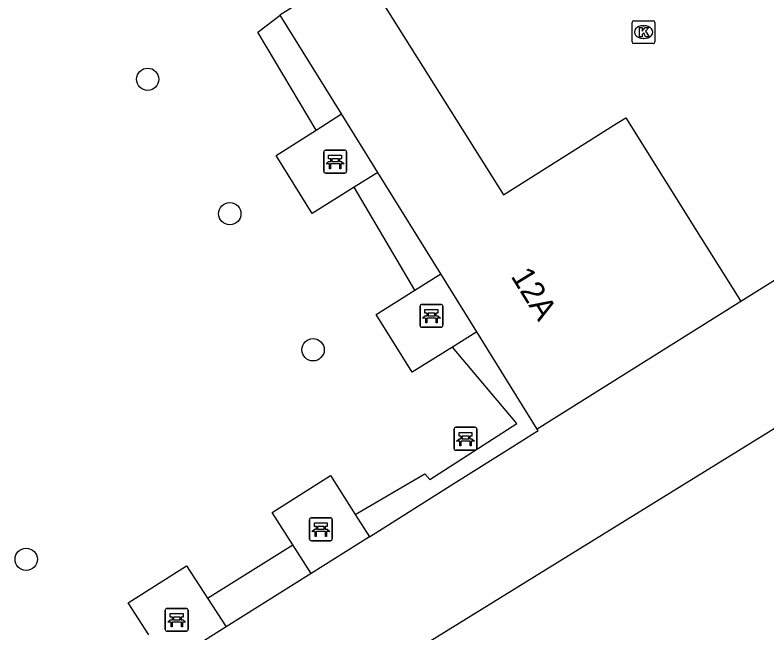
# Model space of a CAD drawing. Extents: x 158838 to 160074, y 386376 to 387776.
# Drawn here: x 159917.83 to 159950.74, y 387398.12 to 387425.19 of the extents above; entities that cross this region are included whole.
import ezdxf

# ---------------------------------------------------------------- set-up
doc = ezdxf.new("R2010")
doc.units = 0
for name, color, linetype in [('IMGEO_Bank', 7, 'Continuous'), ('IMGEO_Boom', 7, 'Continuous'), ('IMGEO_Groenvoorziening', 7, 'Continuous'), ('IMGEO_Haag', 7, 'Continuous'), ('IMGEO_Kolk', 7, 'Continuous'), ('IMGEO_Pand', 7, 'Continuous'), ('IMGEO_Pand_nummerreeks', 7, 'Continuous'), ('IMGEO_Parkeervlak_open', 7, 'Continuous'), ('IMGEO_Voetpad_open', 7, 'Continuous')]:
    doc.layers.add(name, color=color, linetype=linetype)

msp = doc.modelspace()

# ---------------------------------------------------------------- linework, layer by layer
at = {"layer": 'IMGEO_Bank'}
for p, q in [((159931.339, 387418.339), (159931.339, 387419.18)), ((159931.339, 387419.18), (159931.339, 387418.339)), ((159931.414, 387419.264), (159932.255, 387419.264)), ((159932.255, 387419.264), (159931.414, 387419.264)), ((159932.339, 387419.189), (159932.339, 387418.348)), ((159932.339, 387418.348), (159932.339, 387419.189)), ((159931.648, 387418.77), (159931.648, 387418.876)), ((159931.692, 387418.876), (159931.692, 387418.77)), ((159931.98, 387418.882), (159931.698, 387418.882)), ((159931.986, 387418.77), (159931.986, 387418.876)), ((159932.03, 387418.876), (159932.03, 387418.77)), ((159932.036, 387418.662), (159931.643, 387418.662)), ((159931.698, 387418.764), (159931.98, 387418.764)), ((159932.264, 387418.264), (159931.423, 387418.264)), ((159931.423, 387418.264), (159932.264, 387418.264)), ((159935.557, 387411.586), (159935.557, 387412.427)), ((159935.557, 387412.427), (159935.557, 387411.586)), ((159935.632, 387412.511), (159936.473, 387412.511)), ((159936.473, 387412.511), (159935.632, 387412.511)), ((159936.557, 387412.436), (159936.557, 387411.595)), ((159936.557, 387411.595), (159936.557, 387412.436)), ((159936.254, 387411.909), (159935.861, 387411.909)), ((159935.866, 387412.017), (159935.866, 387412.123)), ((159935.91, 387412.123), (159935.91, 387412.017)), ((159936.198, 387412.129), (159935.916, 387412.129)), ((159935.916, 387412.011), (159936.198, 387412.011)), ((159936.204, 387412.017), (159936.204, 387412.123)), ((159936.248, 387412.123), (159936.248, 387412.017)), ((159936.482, 387411.511), (159935.641, 387411.511)), ((159935.641, 387411.511), (159936.482, 387411.511)), ((159937.047, 387406.2), (159937.047, 387407.041)), ((159937.047, 387407.041), (159937.047, 387406.2)), ((159937.122, 387407.125), (159937.963, 387407.125)), ((159937.963, 387407.125), (159937.122, 387407.125)), ((159938.047, 387407.05), (159938.047, 387406.209)), ((159938.047, 387406.209), (159938.047, 387407.05)), ((159937.356, 387406.631), (159937.356, 387406.737)), ((159937.4, 387406.737), (159937.4, 387406.631)), ((159937.688, 387406.743), (159937.406, 387406.743)), ((159937.406, 387406.625), (159937.688, 387406.625)), ((159937.694, 387406.631), (159937.694, 387406.737)), ((159937.738, 387406.737), (159937.738, 387406.631)), ((159937.744, 387406.523), (159937.351, 387406.523)), ((159937.972, 387406.125), (159937.131, 387406.125)), ((159937.131, 387406.125), (159937.972, 387406.125)), ((159930.716, 387402.233), (159930.716, 387403.074)), ((159930.716, 387403.074), (159930.716, 387402.233)), ((159930.791, 387403.158), (159931.632, 387403.158)), ((159931.632, 387403.158), (159930.791, 387403.158)), ((159931.716, 387403.083), (159931.716, 387402.242)), ((159931.716, 387402.242), (159931.716, 387403.083)), ((159931.025, 387402.664), (159931.025, 387402.77)), ((159931.069, 387402.77), (159931.069, 387402.664)), ((159931.357, 387402.776), (159931.075, 387402.776)), ((159931.363, 387402.664), (159931.363, 387402.77)), ((159931.407, 387402.77), (159931.407, 387402.664)), ((159931.413, 387402.556), (159931.02, 387402.556)), ((159931.075, 387402.658), (159931.357, 387402.658)), ((159931.641, 387402.158), (159930.8, 387402.158)), ((159930.8, 387402.158), (159931.641, 387402.158)), ((159924.406, 387398.271), (159924.406, 387399.112)), ((159924.406, 387399.112), (159924.406, 387398.271)), ((159924.481, 387399.196), (159925.322, 387399.196)), ((159925.322, 387399.196), (159924.481, 387399.196)), ((159925.406, 387399.121), (159925.406, 387398.28)), ((159925.406, 387398.28), (159925.406, 387399.121)), ((159924.715, 387398.702), (159924.715, 387398.808)), ((159924.759, 387398.808), (159924.759, 387398.702)), ((159925.047, 387398.814), (159924.765, 387398.814)), ((159925.053, 387398.702), (159925.053, 387398.808)), ((159925.097, 387398.808), (159925.097, 387398.702)), ((159925.103, 387398.594), (159924.71, 387398.594)), ((159924.765, 387398.696), (159925.047, 387398.696)), ((159925.331, 387398.196), (159924.49, 387398.196)), ((159924.49, 387398.196), (159925.331, 387398.196))]:
    msp.add_line(p, q, dxfattribs=at)
for points in [[(159931.642, 387418.882), (159931.556, 387418.882), (159931.556, 387419.043), (159932.119, 387419.043), (159932.119, 387418.882), (159932.036, 387418.882)], [(159931.586, 387418.662), (159931.444, 387418.662), (159931.556, 387418.764), (159931.642, 387418.764)], [(159931.636, 387418.655), (159931.636, 387418.448), (159931.593, 387418.448), (159931.593, 387418.655)], [(159932.036, 387418.764), (159932.119, 387418.764), (159932.231, 387418.662), (159932.092, 387418.662)], [(159932.086, 387418.655), (159932.086, 387418.448), (159932.042, 387418.448), (159932.042, 387418.655)], [(159935.86, 387412.129), (159935.774, 387412.129), (159935.774, 387412.29), (159936.337, 387412.29), (159936.337, 387412.129), (159936.254, 387412.129)], [(159935.804, 387411.909), (159935.662, 387411.909), (159935.774, 387412.011), (159935.86, 387412.011)], [(159935.854, 387411.902), (159935.854, 387411.695), (159935.811, 387411.695), (159935.811, 387411.902)], [(159936.254, 387412.011), (159936.337, 387412.011), (159936.449, 387411.909), (159936.31, 387411.909)], [(159936.304, 387411.902), (159936.304, 387411.695), (159936.26, 387411.695), (159936.26, 387411.902)], [(159937.294, 387406.523), (159937.152, 387406.523), (159937.264, 387406.625), (159937.35, 387406.625)], [(159937.35, 387406.743), (159937.264, 387406.743), (159937.264, 387406.904), (159937.827, 387406.904), (159937.827, 387406.743), (159937.744, 387406.743)], [(159937.744, 387406.625), (159937.827, 387406.625), (159937.939, 387406.523), (159937.8, 387406.523)], [(159937.344, 387406.516), (159937.344, 387406.309), (159937.301, 387406.309), (159937.301, 387406.516)], [(159937.794, 387406.516), (159937.794, 387406.309), (159937.75, 387406.309), (159937.75, 387406.516)], [(159931.019, 387402.776), (159930.933, 387402.776), (159930.933, 387402.937), (159931.496, 387402.937), (159931.496, 387402.776), (159931.413, 387402.776)], [(159930.963, 387402.556), (159930.821, 387402.556), (159930.933, 387402.658), (159931.019, 387402.658)], [(159931.013, 387402.549), (159931.013, 387402.342), (159930.97, 387402.342), (159930.97, 387402.549)], [(159931.413, 387402.658), (159931.496, 387402.658), (159931.608, 387402.556), (159931.469, 387402.556)], [(159931.463, 387402.549), (159931.463, 387402.342), (159931.419, 387402.342), (159931.419, 387402.549)], [(159924.709, 387398.814), (159924.623, 387398.814), (159924.623, 387398.975), (159925.186, 387398.975), (159925.186, 387398.814), (159925.103, 387398.814)], [(159924.653, 387398.594), (159924.511, 387398.594), (159924.623, 387398.696), (159924.709, 387398.696)], [(159924.703, 387398.587), (159924.703, 387398.38), (159924.66, 387398.38), (159924.66, 387398.587)], [(159925.103, 387398.696), (159925.186, 387398.696), (159925.298, 387398.594), (159925.159, 387398.594)], [(159925.153, 387398.587), (159925.153, 387398.38), (159925.109, 387398.38), (159925.109, 387398.587)]]:
    msp.add_lwpolyline(points, dxfattribs=at)
for centre, radius, start, end in [((159931.417, 387419.186), 0.0779, 92.4484, 184.2845), ((159931.417, 387419.186), 0.0779, 92.4484, 184.2845), ((159932.261, 387419.186), 0.0779, 2.4484, 94.2845), ((159932.261, 387419.186), 0.0779, 2.4484, 94.2845), ((159931.641, 387418.875), 0.00671, 2.8957, 87.1043), ((159931.698, 387418.875), 0.00671, 92.8957, 177.1043), ((159931.98, 387418.875), 0.00671, 2.8957, 87.1043), ((159932.037, 387418.875), 0.00671, 92.8957, 177.1043), ((159931.586, 387418.655), 0.00671, 2.8957, 87.1043), ((159931.643, 387418.655), 0.00671, 92.8957, 177.1043), ((159931.641, 387418.771), 0.00671, 272.8957, 357.1043), ((159931.698, 387418.771), 0.00671, 182.8957, 267.1043), ((159931.98, 387418.771), 0.00671, 272.8957, 357.1043), ((159932.037, 387418.771), 0.00671, 182.8957, 267.1043), ((159932.035, 387418.655), 0.00671, 2.8957, 87.1043), ((159932.092, 387418.655), 0.00671, 92.8957, 177.1043), ((159931.417, 387418.342), 0.0779, 182.4484, 274.2845), ((159931.417, 387418.342), 0.0779, 182.4484, 274.2845), ((159932.261, 387418.342), 0.0779, 272.4484, 4.2845), ((159932.261, 387418.342), 0.0779, 272.4484, 4.2845), ((159935.635, 387412.433), 0.0779, 92.4484, 184.2845), ((159935.635, 387412.433), 0.0779, 92.4484, 184.2845), ((159936.479, 387412.433), 0.0779, 2.4484, 94.2845), ((159936.479, 387412.433), 0.0779, 2.4484, 94.2845), ((159935.804, 387411.902), 0.00671, 2.8957, 87.1043), ((159935.861, 387411.902), 0.00671, 92.8957, 177.1043), ((159935.859, 387412.122), 0.00671, 2.8957, 87.1043), ((159935.859, 387412.018), 0.00671, 272.8957, 357.1043), ((159935.916, 387412.122), 0.00671, 92.8957, 177.1043), ((159935.916, 387412.018), 0.00671, 182.8957, 267.1043), ((159936.198, 387412.122), 0.00671, 2.8957, 87.1043), ((159936.198, 387412.018), 0.00671, 272.8957, 357.1043), ((159936.255, 387412.122), 0.00671, 92.8957, 177.1043), ((159936.255, 387412.018), 0.00671, 182.8957, 267.1043), ((159936.253, 387411.902), 0.00671, 2.8957, 87.1043), ((159936.31, 387411.902), 0.00671, 92.8957, 177.1043), ((159935.635, 387411.589), 0.0779, 182.4484, 274.2845), ((159935.635, 387411.589), 0.0779, 182.4484, 274.2845), ((159936.479, 387411.589), 0.0779, 272.4484, 4.2845), ((159936.479, 387411.589), 0.0779, 272.4484, 4.2845), ((159937.125, 387407.047), 0.0779, 92.4484, 184.2845), ((159937.125, 387407.047), 0.0779, 92.4484, 184.2845), ((159937.969, 387407.047), 0.0779, 2.4484, 94.2845), ((159937.969, 387407.047), 0.0779, 2.4484, 94.2845), ((159937.349, 387406.736), 0.00671, 2.8957, 87.1043), ((159937.349, 387406.632), 0.00671, 272.8957, 357.1043), ((159937.406, 387406.736), 0.00671, 92.8957, 177.1043), ((159937.406, 387406.632), 0.00671, 182.8957, 267.1043), ((159937.688, 387406.736), 0.00671, 2.8957, 87.1043), ((159937.688, 387406.632), 0.00671, 272.8957, 357.1043), ((159937.745, 387406.736), 0.00671, 92.8957, 177.1043), ((159937.745, 387406.632), 0.00671, 182.8957, 267.1043), ((159937.294, 387406.516), 0.00671, 2.8957, 87.1043), ((159937.351, 387406.516), 0.00671, 92.8957, 177.1043), ((159937.743, 387406.516), 0.00671, 2.8957, 87.1043), ((159937.8, 387406.516), 0.00671, 92.8957, 177.1043), ((159937.125, 387406.203), 0.0779, 182.4484, 274.2845), ((159937.125, 387406.203), 0.0779, 182.4484, 274.2845), ((159937.969, 387406.203), 0.0779, 272.4484, 4.2845), ((159937.969, 387406.203), 0.0779, 272.4484, 4.2845), ((159930.794, 387403.08), 0.0779, 92.4484, 184.2845), ((159930.794, 387403.08), 0.0779, 92.4484, 184.2845), ((159931.638, 387403.08), 0.0779, 2.4484, 94.2845), ((159931.638, 387403.08), 0.0779, 2.4484, 94.2845), ((159931.018, 387402.769), 0.00671, 2.8957, 87.1043), ((159931.075, 387402.769), 0.00671, 92.8957, 177.1043), ((159931.357, 387402.769), 0.00671, 2.8957, 87.1043), ((159931.414, 387402.769), 0.00671, 92.8957, 177.1043), ((159930.963, 387402.549), 0.00671, 2.8957, 87.1043), ((159931.02, 387402.549), 0.00671, 92.8957, 177.1043), ((159931.018, 387402.665), 0.00671, 272.8957, 357.1043), ((159931.075, 387402.665), 0.00671, 182.8957, 267.1043), ((159931.357, 387402.665), 0.00671, 272.8957, 357.1043), ((159931.414, 387402.665), 0.00671, 182.8957, 267.1043), ((159931.412, 387402.549), 0.00671, 2.8957, 87.1043), ((159931.469, 387402.549), 0.00671, 92.8957, 177.1043), ((159930.794, 387402.236), 0.0779, 182.4484, 274.2845), ((159930.794, 387402.236), 0.0779, 182.4484, 274.2845), ((159931.638, 387402.236), 0.0779, 272.4484, 4.2845), ((159931.638, 387402.236), 0.0779, 272.4484, 4.2845), ((159924.484, 387399.118), 0.0779, 92.4484, 184.2845), ((159924.484, 387399.118), 0.0779, 92.4484, 184.2845), ((159925.328, 387399.118), 0.0779, 2.4484, 94.2845), ((159925.328, 387399.118), 0.0779, 2.4484, 94.2845), ((159924.708, 387398.807), 0.00671, 2.8957, 87.1043), ((159924.765, 387398.807), 0.00671, 92.8957, 177.1043), ((159925.047, 387398.807), 0.00671, 2.8957, 87.1043), ((159925.104, 387398.807), 0.00671, 92.8957, 177.1043), ((159924.653, 387398.587), 0.00671, 2.8957, 87.1043), ((159924.71, 387398.587), 0.00671, 92.8957, 177.1043), ((159924.708, 387398.703), 0.00671, 272.8957, 357.1043), ((159924.765, 387398.703), 0.00671, 182.8957, 267.1043), ((159925.047, 387398.703), 0.00671, 272.8957, 357.1043), ((159925.104, 387398.703), 0.00671, 182.8957, 267.1043), ((159925.102, 387398.587), 0.00671, 2.8957, 87.1043), ((159925.159, 387398.587), 0.00671, 92.8957, 177.1043), ((159924.484, 387398.274), 0.0779, 182.4484, 274.2845), ((159924.484, 387398.274), 0.0779, 182.4484, 274.2845), ((159925.328, 387398.274), 0.0779, 272.4484, 4.2845), ((159925.328, 387398.274), 0.0779, 272.4484, 4.2845)]:
    msp.add_arc(centre, radius, start, end, dxfattribs=at)
at = {"layer": 'IMGEO_Boom'}
for centre in [(159923.636, 387422.371), (159927.229, 387416.483), (159930.875, 387410.523), (159918.318, 387401.344)]:
    msp.add_circle(centre, 0.489, dxfattribs=at)
at = {"layer": 'IMGEO_Groenvoorziening'}
for points in [[(159931.01, 387420.146), (159928.456, 387424.441), (159929.433, 387425.176)], [(159935.33, 387413.136), (159932.671, 387417.641)]]:
    msp.add_lwpolyline(points, dxfattribs=at)
at = {"layer": 'IMGEO_Haag'}
for points in [[(159932.721, 387403.307), (159935.764, 387405.091), (159935.99, 387404.839), (159939.789, 387407.298), (159936.976, 387410.639)], [(159926.253, 387399.637), (159929.995, 387401.974)]]:
    msp.add_lwpolyline(points, dxfattribs=at)
at = {"layer": 'IMGEO_Kolk'}
for p, q in [((159944.841, 387424.009), (159944.841, 387424.861)), ((159944.916, 387424.935), (159945.768, 387424.935)), ((159945.842, 387424.861), (159945.842, 387424.009)), ((159945.329, 387424.715), (159945.354, 387424.715)), ((159945.352, 387424.155), (159945.327, 387424.155)), ((159945.768, 387423.935), (159944.916, 387423.935))]:
    msp.add_line(p, q, dxfattribs=at)
for points in [[(159944.841, 387424.009), (159944.841, 387424.861)], [(159944.916, 387424.935), (159945.768, 387424.935)], [(159945.842, 387424.861), (159945.842, 387424.009)], [(159945.162, 387424.635), (159945.285, 387424.635), (159945.285, 387424.484), (159945.415, 387424.635), (159945.579, 387424.635), (159945.433, 387424.484), (159945.586, 387424.235), (159945.434, 387424.235), (159945.349, 387424.399), (159945.285, 387424.332), (159945.285, 387424.235), (159945.162, 387424.235), (159945.162, 387424.635)], [(159945.768, 387423.935), (159944.916, 387423.935)]]:
    msp.add_lwpolyline(points, dxfattribs=at)
for centre, start, end in [((159944.918, 387424.859), 91.552, 178.448), ((159944.918, 387424.859), 91.552, 178.448), ((159945.766, 387424.859), 1.552, 88.448), ((159945.766, 387424.859), 1.552, 88.448), ((159944.918, 387424.011), 181.552, 268.448), ((159944.918, 387424.011), 181.552, 268.448), ((159945.766, 387424.011), 271.552, 358.448), ((159945.766, 387424.011), 271.552, 358.448)]:
    msp.add_arc(centre, 0.0765, start, end, dxfattribs=at)
for centre, major_axis, ratio, start_param, end_param in [((159945.328, 387424.435), (-0.387, 0.002), 0.722429, 4.712389, 7.853982), ((159945.353, 387424.435), (-0.39, 0.002), 0.717154, 1.570796, 4.712389)]:
    msp.add_ellipse(centre, major_axis=major_axis, ratio=ratio, start_param=start_param, end_param=end_param, dxfattribs=at)
at = {"layer": 'IMGEO_Pand'}
for points in [[(159929.422, 387425.194), (159932.89, 387427.365), (159933.355, 387426.626), (159939.214, 387417.314), (159944.163, 387420.428), (159944.56, 387420.678), (159947.836, 387415.455), (159949.467, 387412.854), (159949.599, 387412.642)], [(159929.433, 387425.176), (159929.422, 387425.194)], [(159932.118, 387420.851), (159929.433, 387425.176)], [(159933.708, 387418.289), (159932.118, 387420.851)], [(159936.465, 387413.846), (159933.708, 387418.289)], [(159951.408, 387366.821), (159938.896, 387387.069), (159935.626, 387392.36), (159933.313, 387396.103), (159966.98, 387416.918)], [(159938.044, 387411.303), (159936.465, 387413.846)], [(159949.599, 387412.642), (159940.683, 387407.05)], [(159940.683, 387407.05), (159938.044, 387411.303)]]:
    msp.add_lwpolyline(points, dxfattribs=at)
at = {"layer": 'IMGEO_Parkeervlak_open'}
for points in [[(159933.342, 387402.333), (159937.039, 387404.661), (159939.621, 387406.286), (159940.726, 387406.981), (159940.683, 387407.05)], [(159930.787, 387400.725), (159927.064, 387398.381)]]:
    msp.add_lwpolyline(points, dxfattribs=at)
at = {"layer": 'IMGEO_Voetpad_open'}
for points in [[(159964.024, 387421.647), (159949.599, 387412.642)], [(159931.01, 387420.146), (159932.118, 387420.851)], [(159932.671, 387417.641), (159930.842, 387416.497), (159929.253, 387419.027), (159931.01, 387420.146)], [(159933.708, 387418.289), (159932.671, 387417.641)], [(159935.33, 387413.136), (159936.465, 387413.846)], [(159936.976, 387410.639), (159935.207, 387409.538), (159933.635, 387412.074), (159935.33, 387413.136)], [(159938.044, 387411.303), (159936.976, 387410.639)], [(159929.995, 387401.974), (159929.09, 387403.399), (159931.632, 387405.014), (159932.721, 387403.307)], [(159932.721, 387403.307), (159933.342, 387402.333)], [(159933.342, 387402.333), (159930.787, 387400.725)], [(159930.787, 387400.725), (159929.995, 387401.974)], [(159923.683, 387398.038), (159922.781, 387399.443), (159925.34, 387401.052), (159926.253, 387399.637)], [(159926.253, 387399.637), (159927.064, 387398.381)], [(159927.064, 387398.381), (159924.499, 387396.767)]]:
    msp.add_lwpolyline(points, dxfattribs=at)

# ---------------------------------------------------------------- texts
at = {"layer": 'IMGEO_Pand_nummerreeks'}
msp.add_text('12A', height=1, rotation=301.6041, dxfattribs=at).set_placement((159939.509, 387413.746))

doc.saveas('drawing.dxf')
